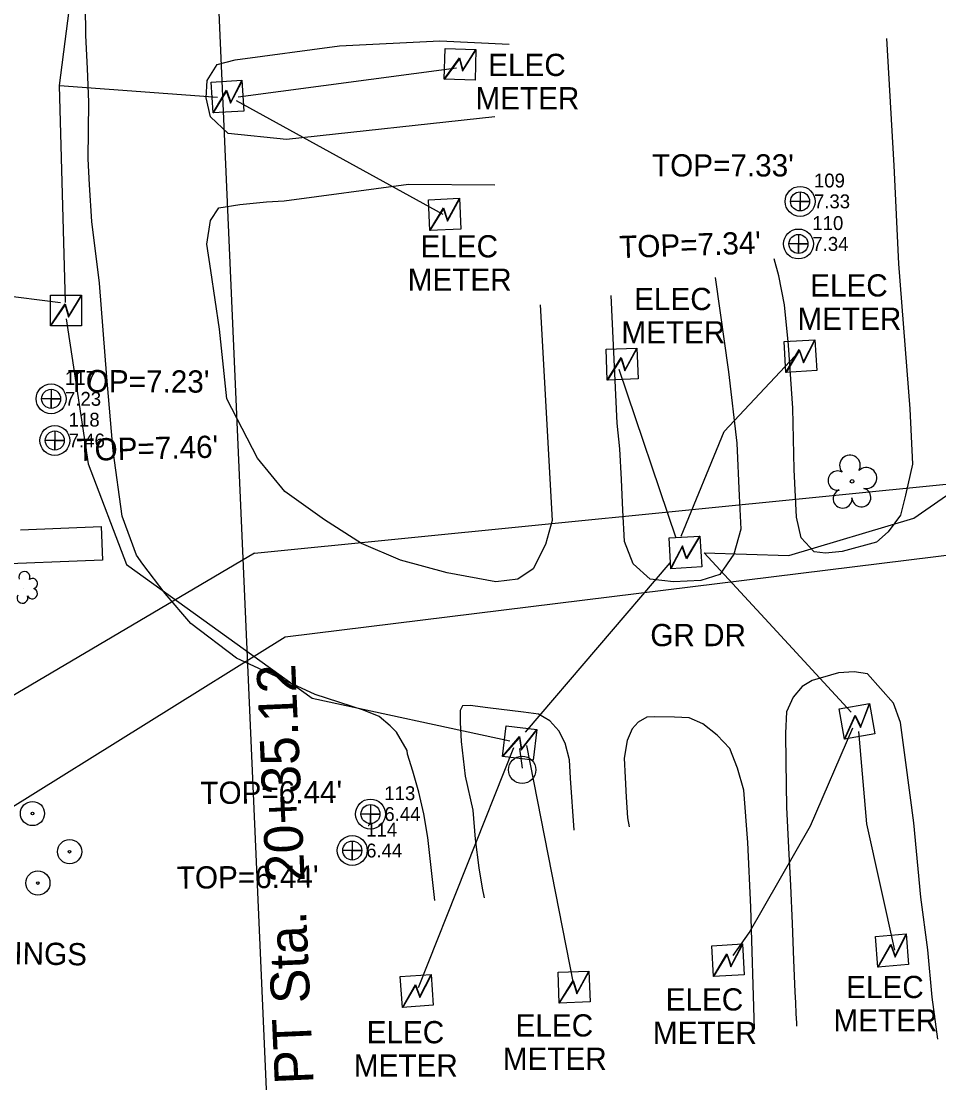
# Model space of a CAD drawing. Extents: x 3040896 to 3051146, y 687568 to 732976.
# Drawn here: x 3049513.2 to 3049678.5, y 691309.6 to 691500.7 of the extents above; entities that cross this region are included whole.
import ezdxf

# ---------------------------------------------------------------- set-up
doc = ezdxf.new("R2010")
doc.units = 0
for name, color, linetype in [('Default', 7, 'Continuous'), ('Exist Other Culture Area Outline', 7, 'Continuous'), ('Exist Other Culture Located Object CELL', 7, 'Continuous'), ('Exist Other Culture Located Object Text', 7, 'Continuous'), ('Exist Right of Way Easement Line', 7, 'Continuous'), ('Exist Roads Soil', 7, 'Continuous'), ('Exist Roads Soil Text', 7, 'Continuous'), ('Exist Utilities Other Pole CELL', 7, 'Continuous'), ('Exist Utilities Power Transformer CELL', 7, 'Continuous'), ('Exist Utilities Power Transformer Text', 7, 'Continuous'), ('Exist Utilities Power UG Cable SUE', 7, 'Continuous'), ('Exist Utilities Sanitary Sewer Manhole CELL', 7, 'Continuous'), ('Exist Utilities Sanitary Sewer Manhole Cogo Elevation', 7, 'Continuous'), ('Exist Utilities Sanitary Sewer Manhole Cogo Number', 7, 'Continuous'), ('Exist Utilities Sanitary Sewer Manhole Top Elevation', 7, 'Continuous'), ('Exist Vegetation Shrub CELL', 7, 'Continuous'), ('Exist Vegetation Tree CELL', 7, 'Continuous'), ('Prop Horizontal Alignment', 7, 'Continuous'), ('Prop Horizontal Alignment Station Label', 7, 'Continuous')]:
    doc.layers.add(name, color=color, linetype=linetype)

# ---------------------------------------------------------------- blocks, each defined once
blk = doc.blocks.new('EXIST UTILITIES SANITARY SEWER MANHOLE')
at = {"layer": 'Exist Utilities Sanitary Sewer Manhole CELL'}
blk.add_lwpolyline([(0, 0.03425), (0, -0.03425), (0, 0), (0.03425, 0), (-0.03425, 0)], dxfattribs=at)
for radius in [0.05389, 0.03425]:
    blk.add_circle((0, 0), radius, dxfattribs=at)

msp = doc.modelspace()

# ---------------------------------------------------------------- linework, layer by layer
at = {"layer": 'Default'}
msp.add_arc((3049568.82, 691046.89), 534, 341.451, 92.5145, dxfattribs=at)
at = {"layer": 'Exist Other Culture Area Outline'}
msp.add_lwpolyline([(3049513.08, 691409.12), (3049527.59, 691409.68), (3049527.82, 691403.65), (3049485.13, 691401.98), (3049485.44, 691394.2), (3049477.67, 691393.89), (3049477.14, 691407.42), (3049469.67, 691407.13), (3049469.12, 691421.46), (3049477.93, 691421.8)], dxfattribs=at)
at = {"layer": 'Exist Other Culture Located Object CELL'}
for centre, radius in [((3049515.22, 691358.03), 2.18), ((3049515.22, 691358.03), 0.24), ((3049521.91, 691351.16), 2.18), ((3049521.91, 691351.16), 0.24), ((3049516.2, 691345.52), 2.18), ((3049516.2, 691345.52), 0.24)]:
    msp.add_circle(centre, radius, dxfattribs=at)
at = {"layer": 'Exist Right of Way Easement Line'}
for p, q in [((3049555.22, 691404.92), (3049871.81, 691436.39)), ((3049560.73, 691389.82), (3049871.31, 691428.21)), ((3049555.22, 691404.92), (3049505.55, 691375.61)), ((3049510.69, 691358.65), (3049560.73, 691389.82))]:
    msp.add_line(p, q, dxfattribs=at)
at = {"layer": 'Exist Roads Soil'}
for points in [[(3049587.71, 691342.36), (3049586.46, 691353.7), (3049585.73, 691357.96), (3049584.84, 691361.88), (3049583.75, 691365.68), (3049582.8, 691368.71), (3049582.73, 691369.38), (3049580.83, 691372.7), (3049579.63, 691373.8), (3049577.67, 691375.51), (3049574.87, 691376.62), (3049566.15, 691379.47), (3049551.99, 691386.02), (3049543.74, 691392.23), (3049539.13, 691397.65), (3049535.1, 691402.9), (3049533.97, 691404.55), (3049531.37, 691411.56), (3049529.77, 691423.34), (3049528.59, 691436.61), (3049527.28, 691453.49), (3049525.92, 691464.61), (3049525.5, 691471.19), (3049525.28, 691475.92), (3049525.39, 691486.08), (3049525.14, 691492.14), (3049524.86, 691498.13), (3049524.76, 691503.56)], [(3049669.09, 691497.56), (3049670.38, 691474.7), (3049671.22, 691456.98), (3049673.27, 691430.89), (3049673.74, 691420.93), (3049672.52, 691415.35), (3049671.61, 691411.74), (3049669.36, 691408.72), (3049667.24, 691406.86), (3049661.07, 691405.21)], [(3049598.53, 691483.47), (3049560.97, 691479.35), (3049550.49, 691480.44), (3049547.27, 691483.44), (3049546.53, 691486.87), (3049546.68, 691489.98), (3049548.5, 691492.88), (3049551.71, 691493.72), (3049570.55, 691496.27), (3049588.63, 691497.13), (3049601.1, 691496.56)], [(3049606.66, 691449.59), (3049608.84, 691410.76), (3049607.65, 691406.47), (3049605.42, 691402.06), (3049602.66, 691400.23), (3049598.68, 691399.75), (3049589.94, 691401.39), (3049581.52, 691403.66), (3049574.48, 691406.64), (3049567.82, 691410.88), (3049560.7, 691416), (3049555.74, 691421.99), (3049550.21, 691432.72), (3049548.94, 691445.22), (3049547.38, 691455.81), (3049546.61, 691460.55), (3049547.29, 691464.78), (3049548.8, 691467.07), (3049552.56, 691467.69), (3049557.36, 691468.17), (3049560.59, 691468.35), (3049582.96, 691471.33), (3049598.52, 691471.21)], [(3049661.07, 691405.21), (3049658.11, 691404.88), (3049656.02, 691405.12), (3049653.68, 691407.68), (3049652.84, 691411.37), (3049652.41, 691419.94), (3049652.22, 691431.01), (3049651.39, 691442.35), (3049650.7, 691449.63), (3049649.69, 691454.83), (3049648.82, 691457.87)], [(3049638.21, 691454.53), (3049640.6, 691437.54), (3049642.09, 691424.68), (3049642.54, 691415.23), (3049642.83, 691409.22), (3049641.57, 691404.73), (3049639.02, 691401.08), (3049635.6, 691400), (3049630.72, 691399.72), (3049626.47, 691400.25), (3049623.45, 691402.96), (3049621.85, 691406.98), (3049621.58, 691412.64), (3049621.32, 691418.14), (3049621.05, 691423.71), (3049620.55, 691428.29)], [(3049620.55, 691428.29), (3049619.45, 691451.28)], [(3049660.44, 691383.38), (3049655.65, 691381.97), (3049653.85, 691380.88), (3049652.23, 691379.01), (3049651.06, 691376.35), (3049650.86, 691372.52), (3049650.94, 691367.25), (3049651.06, 691359.18), (3049651.41, 691351.83), (3049651.76, 691345.1), (3049652.09, 691338.21), (3049652.31, 691331.61), (3049652.58, 691325.91), (3049652.67, 691323.95), (3049652.76, 691322.06), (3049652.85, 691320.28), (3049652.87, 691319.73)], [(3049678.32, 691317.42), (3049677.28, 691324.99), (3049676.51, 691333.47), (3049675.23, 691342.97), (3049674.02, 691356.37), (3049672.58, 691367.2), (3049671.61, 691374.44), (3049670.31, 691377.9), (3049665.66, 691383.17), (3049663.27, 691383.52), (3049660.44, 691383.38)], [(3049612.78, 691355.03), (3049612.13, 691364.4), (3049611.98, 691367.67), (3049611.18, 691370.7), (3049610.03, 691372.92), (3049608.43, 691374.72), (3049606.39, 691375.94), (3049603.7, 691376.26), (3049597.28, 691377.07), (3049594.06, 691377.47), (3049592.68, 691377.44), (3049592.29, 691376.57), (3049592.29, 691374.42), (3049592.45, 691371.03), (3049593.19, 691364.74), (3049594.56, 691358.65), (3049594.98, 691353.44), (3049595.63, 691348.24), (3049596.26, 691344.59), (3049596.58, 691342.86)], [(3049627.24, 691375.42), (3049625.91, 691375.36), (3049624.34, 691374.5), (3049623.24, 691373.26), (3049622.36, 691371.17), (3049621.82, 691367.99), (3049622, 691364.51), (3049622.16, 691361), (3049622.41, 691357.25), (3049622.74, 691355.65)], [(3049645.3, 691319.23), (3049644.63, 691341.2), (3049644.08, 691352.8), (3049643.37, 691362.24), (3049642.24, 691366.22), (3049640.85, 691369.73), (3049638.58, 691372.12), (3049635.99, 691374.2), (3049633.52, 691375.25), (3049630.86, 691375.41), (3049627.24, 691375.42)]]:
    msp.add_lwpolyline(points, dxfattribs=at)
at = {"layer": 'Exist Utilities Other Pole CELL'}
msp.add_circle((3049603.45, 691365.91), 2.46, dxfattribs=at)
at = {"layer": 'Exist Utilities Power Transformer CELL'}
for p, q in [((3049592.32, 691493.08), (3049592.32, 691493.08)), ((3049550.42, 691487.26), (3049550.42, 691487.26)), ((3049589.53, 691466.06), (3049589.53, 691466.06)), ((3049521.32, 691448.77), (3049521.32, 691448.77)), ((3049653.62, 691440.56), (3049653.62, 691440.56)), ((3049621.49, 691439.12), (3049621.49, 691439.12)), ((3049632.78, 691404.87), (3049632.78, 691404.87)), ((3049663.79, 691374.82), (3049663.79, 691374.82)), ((3049603.05, 691370.87), (3049603.05, 691370.87)), ((3049670.11, 691333.54), (3049670.11, 691333.54)), ((3049640.58, 691331.79), (3049640.58, 691331.79)), ((3049584.5, 691326.26), (3049584.5, 691326.26)), ((3049612.85, 691326.96), (3049612.85, 691326.96))]:
    msp.add_line(p, q, dxfattribs=at)
for points in [[(3049589.56, 691495.77), (3049595.11, 691495.61), (3049594.95, 691490.06), (3049589.4, 691490.22)], [(3049547.42, 691489.69), (3049552.96, 691490.04), (3049553.31, 691484.5), (3049547.77, 691484.15)], [(3049586.57, 691468.54), (3049592.12, 691468.79), (3049592.37, 691463.24), (3049586.82, 691463)], [(3049518.48, 691451.38), (3049524.03, 691451.38), (3049524.03, 691445.82), (3049518.48, 691445.82)], [(3049618.54, 691441.61), (3049624.09, 691441.84), (3049624.32, 691436.3), (3049618.77, 691436.07)], [(3049650.62, 691443), (3049656.17, 691443.33), (3049656.5, 691437.79), (3049650.96, 691437.45)], [(3049635.78, 691402.44), (3049630.24, 691402.1), (3049629.89, 691407.64), (3049635.43, 691407.98)], [(3049660.54, 691376.9), (3049666.01, 691377.85), (3049666.96, 691372.39), (3049661.49, 691371.43)], [(3049600.54, 691373.8), (3049606.05, 691373.15), (3049605.4, 691367.63), (3049599.88, 691368.29)], [(3049667.06, 691335.91), (3049672.6, 691336.36), (3049673.05, 691330.83), (3049667.52, 691330.38)], [(3049637.6, 691334.24), (3049643.14, 691334.55), (3049643.45, 691329), (3049637.91, 691328.69)], [(3049581.48, 691328.67), (3049587.02, 691329.06), (3049587.41, 691323.52), (3049581.88, 691323.13)], [(3049609.92, 691329.47), (3049615.47, 691329.66), (3049615.66, 691324.11), (3049610.11, 691323.92)]]:
    msp.add_lwpolyline(points, close=True, dxfattribs=at)
for points in [[(3049589.4, 691490.22), (3049592.15, 691494.08), (3049592.72, 691491.86), (3049595.11, 691495.61)], [(3049589.47, 691490.21), (3049592.15, 691493.87), (3049592.67, 691491.68), (3049595.1, 691495.46)], [(3049547.77, 691484.15), (3049550.16, 691488.25), (3049550.93, 691486.09), (3049552.96, 691490.04)], [(3049547.84, 691484.15), (3049550.17, 691488.04), (3049550.9, 691485.9), (3049552.97, 691489.89)], [(3049586.82, 691463), (3049589.29, 691467.05), (3049590.01, 691464.87), (3049592.12, 691468.79)], [(3049586.89, 691463), (3049589.29, 691466.84), (3049589.98, 691464.69), (3049592.13, 691468.64)], [(3049518.48, 691445.82), (3049521.12, 691449.77), (3049521.75, 691447.56), (3049524.03, 691451.38)], [(3049518.55, 691445.82), (3049521.12, 691449.56), (3049521.71, 691447.38), (3049524.03, 691451.22)], [(3049618.77, 691436.07), (3049621.25, 691440.12), (3049621.97, 691437.93), (3049624.09, 691441.84)], [(3049650.96, 691437.45), (3049653.36, 691441.55), (3049654.12, 691439.38), (3049656.17, 691443.33)], [(3049651.03, 691437.46), (3049653.37, 691441.34), (3049654.09, 691439.2), (3049656.17, 691443.18)], [(3049618.84, 691436.07), (3049621.26, 691439.91), (3049621.94, 691437.75), (3049624.1, 691441.69)], [(3049635.36, 691407.98), (3049633.03, 691404.09), (3049632.3, 691406.23), (3049630.23, 691402.25)], [(3049635.43, 691407.98), (3049633.04, 691403.88), (3049632.27, 691406.05), (3049630.24, 691402.1)], [(3049661.49, 691371.43), (3049663.42, 691375.77), (3049664.42, 691373.7), (3049666.01, 691377.85)], [(3049661.56, 691371.44), (3049663.45, 691375.56), (3049664.41, 691373.51), (3049666.03, 691377.7)], [(3049599.88, 691368.29), (3049602.97, 691371.89), (3049603.34, 691369.63), (3049606.05, 691373.15)], [(3049599.95, 691368.28), (3049602.95, 691371.69), (3049603.27, 691369.45), (3049606.03, 691372.99)], [(3049667.52, 691330.38), (3049669.83, 691334.52), (3049670.64, 691332.37), (3049672.6, 691336.36)], [(3049667.59, 691330.38), (3049669.85, 691334.31), (3049670.61, 691332.19), (3049672.61, 691336.21)], [(3049637.91, 691328.69), (3049640.32, 691332.78), (3049641.08, 691330.61), (3049643.14, 691334.55)], [(3049637.98, 691328.7), (3049640.34, 691332.57), (3049641.04, 691330.42), (3049643.15, 691334.39)], [(3049581.88, 691323.13), (3049584.23, 691327.25), (3049585.02, 691325.09), (3049587.02, 691329.06)], [(3049610.11, 691323.92), (3049612.62, 691327.96), (3049613.32, 691325.77), (3049615.47, 691329.66)], [(3049610.18, 691323.93), (3049612.62, 691327.75), (3049613.28, 691325.59), (3049615.47, 691329.51)], [(3049581.94, 691323.13), (3049584.25, 691327.04), (3049584.99, 691324.9), (3049587.03, 691328.9)]]:
    msp.add_lwpolyline(points, dxfattribs=at)
at = {"layer": 'Exist Utilities Power UG Cable SUE'}
for p, q in [((3049552.28, 691487.09), (3049591.6, 691492.31)), ((3049551.91, 691486.39), (3049589.14, 691465.94)), ((3049505.42, 691451.92), (3049520.27, 691450.05)), ((3049620.84, 691438.03), (3049631.11, 691407.65)), ((3049604.06, 691372.67), (3049630.07, 691403.14)), ((3049584.74, 691326.73), (3049601.93, 691369.95)), ((3049602.94, 691369.76), (3049603.42, 691366.22)), ((3049604.19, 691370.3), (3049612.65, 691327.51))]:
    msp.add_line(p, q, dxfattribs=at)
for points in [[(3049520.08, 691489.09), (3049524.33, 691522.24), (3049531.34, 691540.15)], [(3049521.2, 691450.03), (3049520.08, 691489.09)], [(3049520.08, 691489.09), (3049548.56, 691486.98)], [(3049521.31, 691447.1), (3049525.26, 691421), (3049532.16, 691402.88), (3049565.62, 691378.81), (3049601.24, 691371.12)], [(3049636.2, 691404.98), (3049651.49, 691404.46), (3049673.97, 691411.2), (3049687.92, 691420.88), (3049705.57, 691436.3), (3049731.33, 691445.81), (3049775.17, 691446.66), (3049786.01, 691446.41)], [(3049632.09, 691407.95), (3049639.83, 691426.81), (3049652.64, 691440.43)], [(3049636.2, 691404.98), (3049648.61, 691391.58), (3049662.71, 691376.29)], [(3049641.46, 691332.49), (3049644.3, 691336.57), (3049655.35, 691355.8), (3049663, 691373.46)], [(3049664.02, 691372.83), (3049665.49, 691356.19), (3049670.54, 691333.46)]]:
    msp.add_lwpolyline(points, dxfattribs=at)
at = {"layer": 'Exist Vegetation Shrub CELL'}
msp.add_line((3049513.55, 691398.56), (3049513.55, 691398.56), dxfattribs=at)
for centre, radius, start, end in [((3049513.78, 691400.6), 0.99, 334.8391, 200.4717), ((3049515.22, 691399.43), 0.929, 284.4567, 126.0861), ((3049515.18, 691397.63), 0.937, 204.9913, 73.4601), ((3049513.42, 691396.88), 0.984, 151.2797, 21.387)]:
    msp.add_arc(centre, radius, start, end, dxfattribs=at)
at = {"layer": 'Exist Vegetation Tree CELL'}
msp.add_line((3049662.87, 691417.83), (3049662.87, 691417.83), dxfattribs=at)
msp.add_circle((3049662.87, 691417.83), 0.326, dxfattribs=at)
for centre, radius, start, end in [((3049662.49, 691420.7), 1.86, 330.1651, 219.7134), ((3049660.27, 691417.98), 1.73, 62.6636, 279.3457), ((3049665.42, 691418.42), 1.9, 257.1011, 134.1999), ((3049661.17, 691414.71), 1.69, 111.5671, 6.231), ((3049664.55, 691414.93), 1.7, 181.2822, 74.56)]:
    msp.add_arc(centre, radius, start, end, dxfattribs=at)
at = {"layer": 'Prop Horizontal Alignment'}
msp.add_arc((3049568.82, 691046.89), 534, 341.451, 92.5147, dxfattribs=at)
at = {"layer": 'Prop Horizontal Alignment Station Label'}
msp.add_line((3049545.45, 691578.88), (3049557.45, 691305.64), dxfattribs=at)

# ---------------------------------------------------------------- block references
at = {"layer": 'Exist Utilities Sanitary Sewer Manhole CELL', "xscale": 50, "yscale": 50}
for p in [(3049653.5, 691468.24), (3049653.21, 691460.57), (3049518.58, 691432.69), (3049519.25, 691425.19), (3049576.11, 691357.94), (3049572.83, 691351.37)]:
    msp.add_blockref('EXIST UTILITIES SANITARY SEWER MANHOLE', p, dxfattribs=at)

# ---------------------------------------------------------------- texts
at = {"layer": 'Exist Other Culture Located Object Text'}
msp.add_text('WD PILINGS', height=4, rotation=358.9883, dxfattribs=at).set_placement((3049493.51, 691331.23))
at = {"layer": 'Exist Roads Soil Text'}
msp.add_text('GR DR', height=4, dxfattribs=at).set_placement((3049626.52, 691388.16))
at = {"layer": 'Exist Utilities Power Transformer Text'}
for s, p in [('ELEC', (3049597.32, 691490.81)), ('METER', (3049595.02, 691484.81)), ('ELEC', (3049585.12, 691458.15)), ('METER', (3049582.82, 691452.15)), ('ELEC', (3049655.32, 691451.11)), ('ELEC', (3049623.61, 691448.67)), ('METER', (3049653.02, 691445.11)), ('METER', (3049621.31, 691442.67)), ('ELEC', (3049661.81, 691324.81)), ('ELEC', (3049629.29, 691322.57)), ('ELEC', (3049602.25, 691317.89)), ('METER', (3049659.51, 691318.81)), ('ELEC', (3049575.42, 691316.67)), ('METER', (3049626.99, 691316.57)), ('METER', (3049599.95, 691311.89)), ('METER', (3049573.12, 691310.67))]:
    msp.add_text(s, height=4, dxfattribs=at).set_placement(p)
at = {"layer": 'Exist Utilities Sanitary Sewer Manhole Cogo Elevation'}
for s, p in [('7.33', (3049656, 691466.99)), ('7.34', (3049655.71, 691459.33)), ('7.23', (3049521.08, 691431.44)), ('7.46', (3049521.75, 691423.94)), ('6.44', (3049578.61, 691356.69)), ('6.44', (3049575.33, 691350.12))]:
    msp.add_text(s, height=2.5, dxfattribs=at).set_placement(p)
at = {"layer": 'Exist Utilities Sanitary Sewer Manhole Cogo Number'}
for s, p in [('109', (3049656, 691470.74)), ('110', (3049655.71, 691463.08)), ('117', (3049521.08, 691435.19)), ('118', (3049521.75, 691427.69)), ('113', (3049578.61, 691360.44)), ('114', (3049575.33, 691353.88))]:
    msp.add_text(s, height=2.5, dxfattribs=at).set_placement(p)
at = {"layer": 'Exist Utilities Sanitary Sewer Manhole Top Elevation'}
msp.add_text("TOP=7.33'", height=4, dxfattribs=at).set_placement((3049626.83, 691472.72))
for s, rotation, p in [("TOP=7.34'", 1.8741, (3049620.98, 691458.02)), ("TOP=7.23'", 359.7785, (3049521.55, 691433.9)), ("TOP=7.46'", 1.3854, (3049523.19, 691421.49)), ("TOP=6.44'", 0.4188, (3049545.48, 691359.74)), ("TOP=6.44'", 0.4517, (3049541.24, 691344.49))]:
    msp.add_text(s, height=4, rotation=rotation, dxfattribs=at).set_placement(p)
at = {"layer": 'Prop Horizontal Alignment Station Label'}
msp.add_text('PT Sta.  20+35.12', height=7, rotation=92.5147, dxfattribs=at).set_placement((3049565.88, 691309.42))

doc.saveas('drawing.dxf')
